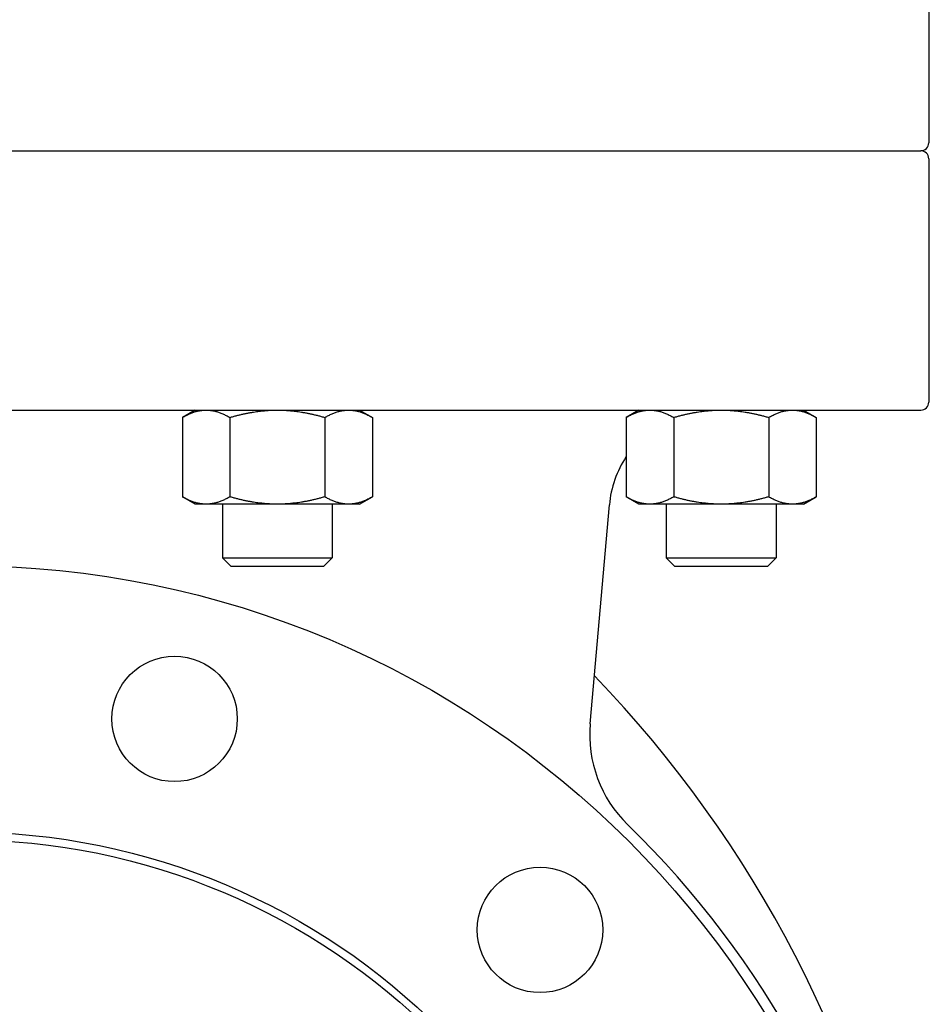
# Model space of a CAD drawing. Header units: inches. Extents: x 36 to 1719, y -84 to 1122.
# Tile 355 of 571: x 903 to 910, y 431 to 439. Entities that reach past the tile are written whole.
import ezdxf

# ---------------------------------------------------------------- set-up
doc = ezdxf.new("R2010")
doc.units = ezdxf.units.IN
doc.header["$LTSCALE"] = 48
doc.header["$MEASUREMENT"] = 0
doc.layers.add('Visible (ANSI)', color=7, linetype='Continuous', lineweight=30)

msp = doc.modelspace()

# ---------------------------------------------------------------- linework, layer by layer
at = {"layer": 'Visible (ANSI)'}
for p, q in [((910.11368, 439.92127), (910.11368, 437.97977)), ((894.78468, 437.91677), (910.05068, 437.91677)), ((894.78468, 437.91677), (910.05068, 437.91677)), ((910.11368, 437.85377), (910.11368, 435.91227)), ((894.78468, 435.84927), (910.05068, 435.84927)), ((904.26374, 435.84927), (904.16226, 435.79068)), ((905.57574, 435.84927), (905.67723, 435.79068)), ((907.80078, 435.84846), (907.70071, 435.79068)), ((909.11419, 435.84927), (909.21567, 435.79068)), ((904.16226, 435.79068), (904.16226, 435.15786)), ((904.541, 435.79068), (904.541, 435.15786)), ((905.29848, 435.79068), (905.29848, 435.15786)), ((905.67723, 435.79068), (905.67723, 435.15786)), ((907.70071, 435.79068), (907.70071, 435.15786)), ((908.07945, 435.79068), (908.07945, 435.15786)), ((908.83693, 435.79068), (908.83693, 435.15786)), ((909.21567, 435.79068), (909.21567, 435.15786)), ((904.26374, 435.09927), (904.16226, 435.15786)), ((905.57574, 435.09927), (905.67723, 435.15786)), ((907.80219, 435.09927), (907.70071, 435.15786)), ((909.11419, 435.09927), (909.21567, 435.15786)), ((904.35163, 435.09927), (904.26374, 435.09927)), ((904.91974, 435.09927), (904.35163, 435.09927)), ((904.48224, 435.09927), (904.48224, 434.67092)), ((905.48786, 435.09927), (904.91974, 435.09927)), ((905.35724, 435.09927), (905.35724, 434.67092)), ((905.57574, 435.09927), (905.48786, 435.09927)), ((907.41383, 433.3478), (907.56663, 435.09435)), ((907.89008, 435.09927), (907.80219, 435.09927)), ((908.45819, 435.09927), (907.89008, 435.09927)), ((908.02069, 435.09927), (908.02069, 434.67092)), ((909.0263, 435.09927), (908.45819, 435.09927)), ((908.89569, 435.09927), (908.89569, 434.67092)), ((909.11419, 435.09927), (909.0263, 435.09927)), ((904.54839, 434.60477), (904.48224, 434.67092)), ((904.48224, 434.67092), (905.35724, 434.67092)), ((905.29109, 434.60477), (905.35724, 434.67092)), ((908.08684, 434.60477), (908.02069, 434.67092)), ((908.02069, 434.67092), (908.89569, 434.67092)), ((908.82954, 434.60477), (908.89569, 434.67092)), ((904.54839, 434.60477), (905.29109, 434.60477)), ((908.08684, 434.60477), (908.82954, 434.60477))]:
    msp.add_line(p, q, dxfattribs=at)
for centre, radius in [((902.41768, 427.10877), 7.5), ((904.10001, 433.38729), 0.5), ((902.41768, 427.10877), 5.378), ((902.41768, 427.10877), 5.315), ((907.01388, 431.70497), 0.5)]:
    msp.add_circle(centre, radius, dxfattribs=at)
for centre, radius, start, end in [((910.05068, 437.97977), 0.063, 270, 0), ((910.05068, 437.85377), 0.063, 0, 90), ((910.05068, 435.91227), 0.063, 270, 0), ((908.39049, 435.02227), 0.827, 146.519675, 175), ((900.56986, 427.10877), 9.54783, 338.457142, 43.918627), ((908.41003, 433.26065), 1, 175, 225.752608), ((902.41768, 427.10877), 7.588, 134.247392, 45.752608)]:
    msp.add_arc(centre, radius, start, end, dxfattribs=at)
for points, weights in [([(904.16226, 435.79068), (904.26374, 435.84927), (904.35163, 435.84927)], [1.01001874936, 1.04314139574, 1]), ([(904.35163, 435.84927), (904.43952, 435.84927), (904.541, 435.79068)], [1, 1.04314139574, 1.01001874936]), ([(904.541, 435.79068), (904.74397, 435.84927), (904.91974, 435.84927)], [1.01001874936, 1.04314139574, 1]), ([(904.91974, 435.84927), (905.09552, 435.84927), (905.29848, 435.79068)], [1, 1.04314139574, 1.01001874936]), ([(905.29848, 435.79068), (905.39997, 435.84927), (905.48786, 435.84927)], [1.01001874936, 1.04314139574, 1]), ([(905.48786, 435.84927), (905.57574, 435.84927), (905.67723, 435.79068)], [1, 1.04314139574, 1.01001874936]), ([(907.70071, 435.79068), (907.80219, 435.84927), (907.89008, 435.84927)], [1.01001874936, 1.04314139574, 1]), ([(907.89008, 435.84927), (907.97797, 435.84927), (908.07945, 435.79068)], [1, 1.04314139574, 1.01001874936]), ([(908.07945, 435.79068), (908.28242, 435.84927), (908.45819, 435.84927)], [1.01001874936, 1.04314139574, 1]), ([(908.45819, 435.84927), (908.63397, 435.84927), (908.83693, 435.79068)], [1, 1.04314139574, 1.01001874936]), ([(908.83693, 435.79068), (908.93842, 435.84927), (909.0263, 435.84927)], [1.01001874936, 1.04314139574, 1]), ([(909.0263, 435.84927), (909.11419, 435.84927), (909.21567, 435.79068)], [1, 1.04314139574, 1.01001874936]), ([(904.35163, 435.09927), (904.26374, 435.09927), (904.16226, 435.15786)], [1, 1.04314139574, 1.01001874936]), ([(904.541, 435.15786), (904.43952, 435.09927), (904.35163, 435.09927)], [1.01001874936, 1.04314139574, 1]), ([(904.91974, 435.09927), (904.74397, 435.09927), (904.541, 435.15786)], [1, 1.04314139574, 1.01001874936]), ([(905.29848, 435.15786), (905.09552, 435.09927), (904.91974, 435.09927)], [1.01001874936, 1.04314139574, 1]), ([(905.48786, 435.09927), (905.39997, 435.09927), (905.29848, 435.15786)], [1, 1.04314139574, 1.01001874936]), ([(905.67723, 435.15786), (905.57574, 435.09927), (905.48786, 435.09927)], [1.01001874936, 1.04314139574, 1]), ([(907.89008, 435.09927), (907.80219, 435.09927), (907.70071, 435.15786)], [1, 1.04314139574, 1.01001874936]), ([(908.07945, 435.15786), (907.97797, 435.09927), (907.89008, 435.09927)], [1.01001874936, 1.04314139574, 1]), ([(908.45819, 435.09927), (908.28242, 435.09927), (908.07945, 435.15786)], [1, 1.04314139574, 1.01001874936]), ([(908.83693, 435.15786), (908.63397, 435.09927), (908.45819, 435.09927)], [1.01001874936, 1.04314139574, 1]), ([(909.0263, 435.09927), (908.93842, 435.09927), (908.83693, 435.15786)], [1, 1.04314139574, 1.01001874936]), ([(909.21567, 435.15786), (909.11419, 435.09927), (909.0263, 435.09927)], [1.01001874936, 1.04314139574, 1])]:
    msp.add_rational_spline(points, weights, degree=2, dxfattribs=at)

doc.saveas('drawing.dxf')
